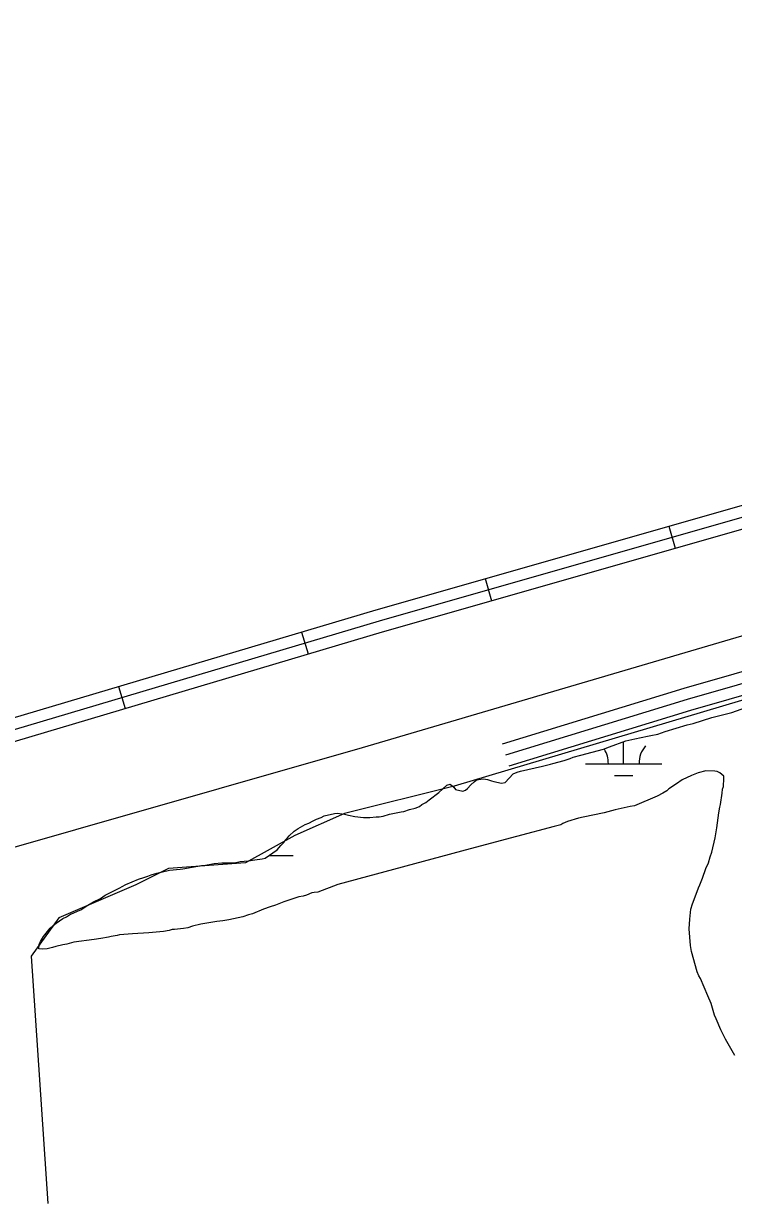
# Model space of a CAD drawing. Extents: x 3445503 to 3483459, y 540493 to 566012.
# Drawn here: x 3451202 to 3452131, y 560828 to 562373 of the extents above; entities that cross this region are included whole.
import ezdxf

# ---------------------------------------------------------------- set-up
doc = ezdxf.new("R2010")
doc.units = 0
for name, color, linetype in [('V-ROAD-CNTR', 7, 'Continuous'), ('V-TOPO-SHOR', 7, 'Continuous'), ('V-WETL-SWMP', 7, 'Continuous')]:
    doc.layers.add(name, color=color, linetype=linetype)

msp = doc.modelspace()

# ---------------------------------------------------------------- linework, layer by layer
at = {"layer": 'V-ROAD-CNTR'}
for p, q in [((3452046, 561714.7), (3452054.3, 561685.9)), ((3451805.6, 561646.1), (3451813.9, 561617.2)), ((3451565.4, 561576.2), (3451574, 561547.5)), ((3451325.8, 561504.8), (3451334.4, 561476.1))]:
    msp.add_line(p, q, dxfattribs=at)
for points in [[(3449577, 560956.6), (3449741.4, 561003.1), (3450433.2, 561210.3), (3451027.7, 561384.7), (3451671.4, 561576.5), (3452244.3, 561740.1), (3452667.6, 561869.5), (3452712.5, 561893.7), (3452747.2, 561916.5), (3452765.6, 561939.4), (3452786.3, 561974.6), (3452800.3, 562019.5), (3452801.8, 562074.2), (3452753.7, 562270.8), (3452730.6, 562323.3), (3452705.2, 562361.5), (3452676.6, 562396.4), (3452578.2, 562464.4), (3452333.1, 562653)], [(3449576.9, 560972.2), (3449737.2, 561017.5), (3450428.9, 561224.6), (3451023.5, 561399.1), (3451667.2, 561590.9), (3452240, 561754.5), (3452661.8, 561883.4), (3452704.8, 561906.6), (3452737, 561927.8), (3452753.2, 561947.9), (3452772.5, 561980.7), (3452785.4, 562022), (3452786.8, 562072.6), (3452739.5, 562266), (3452717.4, 562316.1), (3452693.1, 562352.6), (3452666.3, 562385.2)], [(3449576.9, 560987.7), (3449733, 561031.9), (3450424.6, 561239), (3451019.2, 561413.5), (3451663, 561605.3), (3452235.8, 561768.9), (3452655.9, 561897.3), (3452697.1, 561919.5), (3452726.8, 561939), (3452740.9, 561956.5), (3452758.7, 561986.8), (3452770.4, 562024.5), (3452771.7, 562071), (3452725.2, 562261.1), (3452704.2, 562308.9), (3452681, 562343.6), (3452656, 562374.1)], [(3453486.6, 562244.3), (3453415.9, 562220.8), (3453396, 562210), (3453381, 562192.2), (3453358.9, 562155.5), (3453337.8, 562094.4), (3453310.4, 562012.1), (3453291.8, 561959.7), (3453277.3, 561930.3), (3453256.9, 561904.7), (3453223.5, 561878.8), (3453185.7, 561853.4), (3453151.2, 561835.3), (3453093.3, 561812.6), (3453002.1, 561783.8), (3452754.1, 561701.8), (3452464.7, 561616.4), (3452065.9, 561502.4), (3451827.8, 561429.3)], [(3453491.3, 562230.1), (3453421.9, 562207), (3453405.6, 562198.2), (3453393.3, 562183.5), (3453372.6, 562149.1), (3453352, 562089.6), (3453324.6, 562007.2), (3453305.6, 561953.9), (3453290, 561922.2), (3453267.5, 561893.9), (3453232.3, 561866.6), (3453193.4, 561840.5), (3453157.4, 561821.6), (3453098.3, 561798.4), (3453006.7, 561769.6), (3452758.6, 561687.5), (3452468.9, 561602), (3452070.1, 561488), (3451832.2, 561415)], [(3453496, 562215.9), (3453427.9, 562193.2), (3453415.3, 562186.3), (3453405.5, 562174.7), (3453386.2, 562142.7), (3453366.2, 562084.8), (3453338.8, 562002.3), (3453319.4, 561948), (3453302.7, 561914.1), (3453278.1, 561883.2), (3453241.1, 561854.5), (3453201.1, 561827.6), (3453163.7, 561808), (3453103.3, 561784.3), (3453011.3, 561755.3), (3452763, 561673.2), (3452473, 561587.6), (3452074.4, 561473.6), (3451836.6, 561400.7)]]:
    msp.add_lwpolyline(points, dxfattribs=at)
at = {"layer": 'V-TOPO-SHOR'}
for points in [[(3449574.7, 560832.5), (3451645, 561425), (3452915.3, 561799.1), (3453141.3, 561876.9), (3453241.3, 561965.8), (3453296.8, 562062), (3453319, 562158.3), (3453345, 562273.2)], [(3452513.1, 561597.3), (3451765.3, 561374.4), (3451621.5, 561338.4), (3451556.8, 561309.7), (3451492.1, 561273.7), (3451391.4, 561266.5), (3451348.3, 561244.9), (3451247.6, 561201.8), (3451211.6, 561151.5), (3451233.2, 560827.9)]]:
    msp.add_lwpolyline(points, dxfattribs=at)
at = {"layer": 'V-WETL-SWMP'}
for p, q in [((3451987, 561403.6), (3451987, 561432.5)), ((3451937, 561403.6), (3452037, 561403.6)), ((3451975, 561388.2), (3451999, 561388.2)), ((3451522.7, 561283.5), (3451554.3, 561283.5))]:
    msp.add_line(p, q, dxfattribs=at)
for points in [[(3451513.7, 561279), (3451517.6, 561279.9), (3451533.3, 561291.1), (3451538.1, 561296.5), (3451542, 561300.5), (3451544.1, 561303.6), (3451547.1, 561306.7), (3451549.3, 561309.4), (3451555.8, 561315.2), (3451561, 561318.8), (3451570.2, 561324.2), (3451575, 561326), (3451580.7, 561328.7), (3451585, 561330.9), (3451591.1, 561333.2), (3451595.1, 561335.5), (3451608.6, 561338.7), (3451612.6, 561338.8), (3451617.9, 561338), (3451621.8, 561337.6), (3451626.7, 561336.4), (3451635.1, 561334.7), (3451646.5, 561333.1), (3451654.8, 561333.2), (3451663.2, 561334.2), (3451667.1, 561334.3), (3451672, 561335.2), (3451680.7, 561337.5), (3451695.6, 561340.8), (3451699.1, 561341.3), (3451706.5, 561343.6), (3451714, 561345.5), (3451719.7, 561347.7), (3451722.7, 561350.4), (3451727.9, 561353.1), (3451732.3, 561356.3), (3451744.9, 561366.1), (3451755.7, 561375.5), (3451759.7, 561376.8), (3451764.6, 561373), (3451766.8, 561369.9), (3451776.5, 561367.8), (3451780, 561369.2), (3451782.6, 561371.4), (3451786.9, 561375.9), (3451791.3, 561379.9), (3451793.9, 561382.1), (3451796.9, 561383.1), (3451803.5, 561384), (3451808.8, 561383.2), (3451814.1, 561381.5), (3451817.2, 561380.3), (3451826.9, 561378.2), (3451831.7, 561379.1), (3451842.5, 561390.3), (3451847.8, 561392.5), (3451852.1, 561393.9), (3451880.6, 561400.5), (3451891.1, 561403.2), (3451894.2, 561404.2), (3451909, 561407.9), (3451916.9, 561410.6), (3451920.8, 561412.4), (3451930.9, 561414.8), (3451960.7, 561422.7), (3451968.5, 561425.8), (3451990, 561433.6), (3452001.8, 561436.4), (3452018.4, 561439.7), (3452022.4, 561440.6), (3452031.6, 561442.5), (3452041.2, 561445.7), (3452070.1, 561454.5), (3452077.9, 561456.3), (3452102.4, 561464.1), (3452118.2, 561468.3), (3452128.7, 561470.7), (3452159.3, 561481.6)], [(3452106.5, 561393.9), (3452094.6, 561394.6), (3452084.5, 561391.9), (3452075.8, 561388.2), (3452063.6, 561382.8), (3452056.2, 561377.4), (3452046.2, 561370.7), (3452043.6, 561368.4), (3452038.3, 561365.3), (3452030.9, 561361.2), (3452001.2, 561348.5), (3451995.5, 561347.6), (3451975.8, 561343.4), (3451961.4, 561339.6), (3451933.8, 561333.5), (3451927.7, 561332.6), (3451913.7, 561328), (3451907.5, 561325.3), (3451904.9, 561323.5), (3451896.2, 561321.6), (3451846.7, 561308.2), (3451785.9, 561292.4), (3451613, 561245.7), (3451586.8, 561235.6), (3451582, 561235.1), (3451578.9, 561234.7), (3451571.9, 561231.5), (3451567.5, 561230.1), (3451561.8, 561229.2), (3451552.6, 561226.4), (3451542.2, 561222.7), (3451531.2, 561218.6), (3451524.2, 561216.3), (3451515.5, 561213.1), (3451501.1, 561207.2), (3451495.8, 561205.8), (3451488.4, 561203.1), (3451482.3, 561201.7), (3451470.4, 561199.3), (3451462.5, 561197.9), (3451454.6, 561196.9), (3451433.6, 561193.6), (3451422.7, 561190.8), (3451416.5, 561188.9), (3451410.8, 561188), (3451399, 561186.5), (3451395.9, 561186.5), (3451392, 561185.1), (3451384.5, 561184.1), (3451365.7, 561182.1), (3451344.2, 561180.9), (3451327.1, 561179.8), (3451324, 561178.9), (3451316.1, 561177.5), (3451312.6, 561176.5), (3451302.5, 561174.6), (3451293.8, 561173.6), (3451267.4, 561170.2), (3451258.3, 561167.4), (3451253, 561166.5), (3451243.8, 561164.2), (3451239.4, 561163.2), (3451232.4, 561161.4), (3451225.8, 561160.8), (3451221.4, 561161.2), (3451221.8, 561166.9), (3451223.5, 561170.9), (3451227.8, 561177.6), (3451236.4, 561188.2), (3451240.3, 561191.8), (3451244.3, 561194.9), (3451253, 561201.2), (3451257.8, 561203.4), (3451263, 561206.6), (3451266.5, 561208), (3451272.2, 561210.7), (3451276.5, 561212.5), (3451285.7, 561218.3), (3451293.1, 561222.8), (3451302.2, 561227.3), (3451308.3, 561231.4), (3451327.5, 561241.3), (3451330.6, 561242.7), (3451335.4, 561245.4), (3451352, 561252.6), (3451359, 561254.9), (3451364.2, 561256.3), (3451368.6, 561258.1), (3451376, 561260.4), (3451392.7, 561264.2), (3451406.3, 561265.7), (3451409.8, 561266.2), (3451434.3, 561270.5), (3451437.4, 561270.5), (3451451, 561272.9), (3451461.1, 561273.9), (3451477.7, 561274.1), (3451485.2, 561275.5), (3451495.7, 561276.6), (3451504.1, 561278), (3451513.7, 561279)], [(3452132.7, 561021.8), (3452120.5, 561043.1), (3452114.2, 561055.3), (3452107.9, 561069.7), (3452106, 561074.5), (3452101.4, 561089.9), (3452097.3, 561099.9), (3452087.4, 561122.6), (3452085.6, 561126.1), (3452083.3, 561131.3), (3452075.9, 561158), (3452074.5, 561165.5), (3452072.9, 561187.4), (3452073.6, 561200.2), (3452075.1, 561213.4), (3452077.2, 561220.4), (3452081.9, 561232.8), (3452084.9, 561241.2), (3452086.6, 561245.2), (3452088.3, 561249.6), (3452090.4, 561254), (3452094.6, 561266.4), (3452098, 561273.9), (3452100.1, 561281.8), (3452102.2, 561288), (3452106.8, 561306.5), (3452108.8, 561319.7), (3452111.6, 561339.5), (3452112.8, 561346.6), (3452113.7, 561350.1), (3452116.1, 561365.1), (3452116.5, 561370.3), (3452117.7, 561373.9), (3452118, 561384.4), (3452118, 561387.5), (3452113.1, 561391.8), (3452109.6, 561393.5), (3452106.5, 561393.9)]]:
    msp.add_lwpolyline(points, dxfattribs=at)
for centre, start, end in [((3451931.8, 561404.1), 359.2282, 32.4596), ((3452042.3, 561404.1), 139.2282, 180.7718)]:
    msp.add_arc(centre, 35.2, start, end, dxfattribs=at)

doc.saveas('drawing.dxf')
